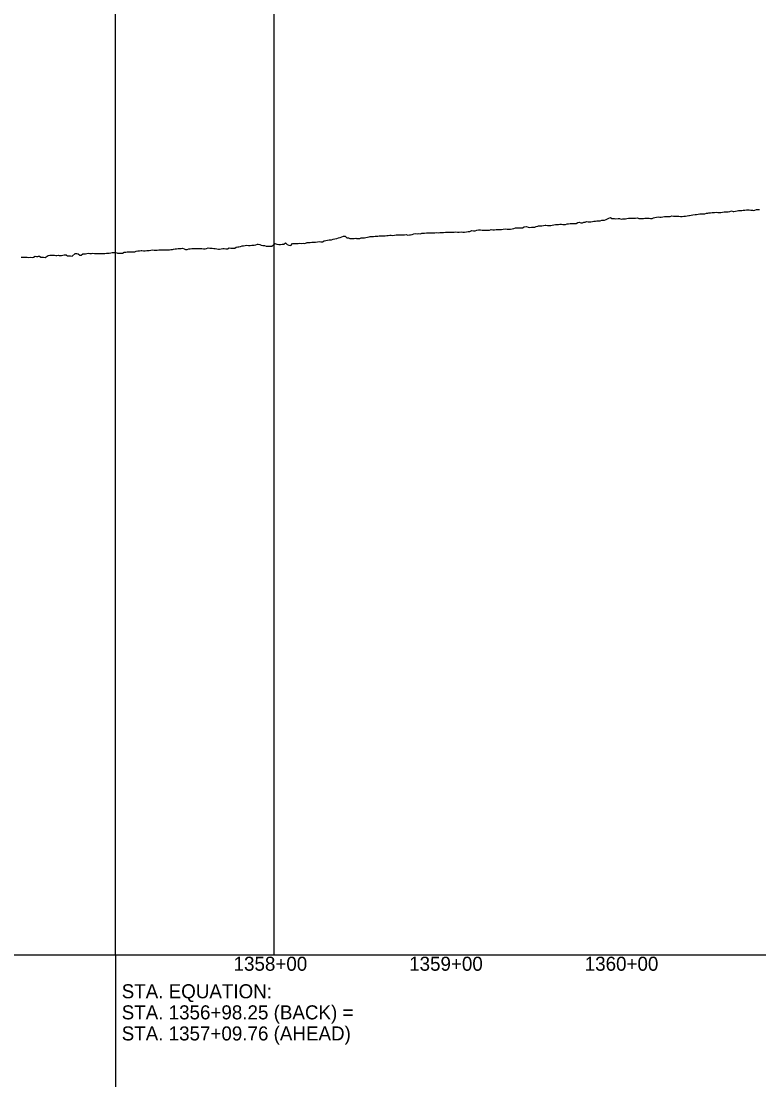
# Model space of a CAD drawing. Extents: x -3793 to 50787, y -1075 to 6138.
# Drawn here: x 23037 to 23458, y 925 to 1532 of the extents above; entities that cross this region are included whole.
import ezdxf

# ---------------------------------------------------------------- set-up
doc = ezdxf.new("R2010")
doc.units = 0
for name, color, linetype in [('RD_DDB_Profile_EX', 7, 'Continuous'), ('RD_DDB_StaTX', 7, 'Continuous'), ('RD_GPK_Profile_Cell', 7, 'Continuous'), ('RD_Sketch10', 7, 'Continuous')]:
    doc.layers.add(name, color=color, linetype=linetype)

msp = doc.modelspace()

# ---------------------------------------------------------------- linework, layer by layer
at = {"layer": 'RD_DDB_Profile_EX'}
for points in [[(23361.985197, 1417.3041), (23362.819473, 1417.52427), (23363.646848, 1417.778995), (23364.475884, 1417.785315), (23365.28634, 1417.834445), (23366.337166, 1417.928085), (23367.21826, 1417.97948), (23368.087529, 1418.33293), (23368.949662, 1418.341585), (23369.758275, 1418.355265), (23370.583578, 1418.68608), (23371.395387, 1419.094505), (23372.211442, 1419.381055), (23373.011772, 1419.827165), (23373.817492, 1419.348885), (23374.612576, 1419.231665), (23375.402067, 1419.19784), (23376.188405, 1419.081725), (23377.426179, 1419.28162), (23378.27516, 1419.15967), (23379.124616, 1418.949465), (23379.97411, 1418.98345), (23380.820667, 1419.14328), (23381.676484, 1419.116395), (23382.462579, 1419.347105), (23383.256085, 1419.417335), (23384.04685, 1419.4096), (23384.850916, 1419.403355), (23385.654519, 1419.476135), (23386.47026, 1419.47007), (23387.291597, 1419.463965), (23388.403963, 1419.611605), (23389.257615, 1419.16685), (23390.124793, 1419.20032), (23391.000348, 1419.229255), (23391.870034, 1419.34819), (23392.613013, 1419.413865), (23393.427129, 1419.52711), (23394.247182, 1419.43482), (23395.065582, 1419.5051), (23395.898434, 1419.328745), (23396.737431, 1419.31815), (23397.577204, 1419.640495), (23398.429464, 1419.88366), (23399.29502, 1420.03826), (23400.223946, 1420.11973), (23401.116462, 1420.064605), (23402.013689, 1420.098985), (23402.90818, 1420.26611), (23403.815519, 1420.39156), (23404.727688, 1420.472395), (23405.638987, 1420.41503), (23406.561531, 1420.35974), (23407.121179, 1420.41184), (23408.056948, 1420.81535), (23408.985728, 1420.520715), (23409.358117, 1420.53433), (23410.26719, 1420.52274), (23411.181336, 1420.557115), (23412.091552, 1420.496445), (23413.01659, 1420.392), (23413.939025, 1420.423335), (23414.875159, 1420.5511), (23415.816598, 1420.632845), (23416.763387, 1420.808815), (23417.690038, 1420.909855), (23418.090186, 1420.95557), (23419.040532, 1421.201775), (23419.992437, 1421.25172), (23421.232933, 1421.448775), (23422.165707, 1421.543985), (23423.095055, 1421.690645), (23424.024382, 1421.831815), (23424.947742, 1421.88504), (23425.874703, 1421.986665), (23426.797604, 1421.988635), (23427.710786, 1422.31734), (23428.630305, 1422.31911), (23429.127343, 1422.40099), (23430.065951, 1422.549675), (23431.005896, 1422.64574), (23431.939986, 1422.74697), (23432.308468, 1422.74355), (23433.223862, 1422.79629), (23434.137659, 1422.752845), (23435.047068, 1422.714545), (23435.957447, 1422.716675), (23436.860919, 1422.950505), (23437.767902, 1423.088395), (23438.67134, 1423.052015), (23439.564729, 1423.05851), (23440.16747, 1423.101965), (23441.096005, 1423.150465), (23442.019877, 1423.527635), (23442.945828, 1423.25243), (23443.391839, 1423.271795), (23444.29041, 1423.413225), (23445.185358, 1423.687925), (23446.079712, 1423.8236), (23446.968732, 1423.82978), (23447.859697, 1423.831605)], [(23447.859697, 1423.831605), (23448.742839, 1423.92652), (23449.630439, 1424.061345), (23450.507751, 1424.111285), (23451.205385, 1424.178975), (23452.119277, 1424.094515), (23453.042455, 1423.96233), (23453.951345, 1423.923935), (23454.484488, 1423.88702), (23455.364625, 1424.02036), (23456.242243, 1424.28883), (23457.118984, 1424.29047), (23457.990702, 1424.33961)], [(23269.226249, 1411.08912), (23270.163839, 1411.12782), (23271.106661, 1411.02468), (23272.050887, 1411.0201), (23272.99498, 1411.10432), (23273.953117, 1411.238925), (23274.908918, 1411.186835), (23275.876587, 1411.27432), (23277.090584, 1411.24348), (23278.061054, 1411.23327), (23279.031348, 1411.471375), (23280.147023, 1411.524495), (23281.10904, 1411.51366), (23282.064664, 1411.408015), (23283.037415, 1411.39678), (23284.015949, 1411.532185), (23284.993828, 1411.575445), (23285.982655, 1411.515495), (23286.977406, 1411.504465), (23288.049255, 1411.646965), (23289.036702, 1411.541365), (23290.026996, 1411.50014), (23291.074845, 1411.70138), (23292.064806, 1411.758765), (23293.052629, 1411.908785), (23294.039233, 1412.452105), (23295.019747, 1412.26232), (23296.002482, 1412.264375), (23296.976285, 1412.61396), (23297.955178, 1412.762555), (23299.066121, 1412.781355), (23300.051111, 1412.63612), (23301.03122, 1412.64334), (23302.132287, 1412.56206), (23303.108215, 1412.56454), (23304.08126, 1412.669865), (23305.05328, 1412.91453), (23306.019535, 1412.873775), (23306.987674, 1412.876045), (23307.947199, 1412.931915), (23308.911486, 1412.934145), (23310.097128, 1412.900925), (23311.069796, 1413.006445), (23312.04319, 1413.105965), (23313.197266, 1413.41718), (23314.158084, 1413.22827), (23315.116358, 1413.23675), (23316.073258, 1413.23925), (23317.024724, 1413.295275), (23317.977735, 1413.630645), (23318.929532, 1413.87053), (23319.871605, 1413.877575), (23320.81955, 1413.97445), (23321.130994, 1413.99885), (23322.092926, 1414.006725), (23323.055333, 1414.00905), (23324.012282, 1414.54395), (23325.215344, 1414.613275), (23326.158282, 1414.24526), (23327.099499, 1414.200805), (23328.03949, 1414.25015), (23328.972935, 1414.30515), (23329.909039, 1414.401025), (23330.827586, 1414.74039), (23331.754345, 1414.982235), (23332.177649, 1414.9983), (23333.12585, 1415.052775), (23334.076749, 1415.161695), (23335.01733, 1415.30981), (23335.962759, 1415.41282), (23336.316842, 1415.40535), (23337.233589, 1415.233435), (23338.154674, 1415.24225), (23339.06181, 1415.339335), (23339.960073, 1415.530515), (23340.864772, 1415.718475), (23341.757907, 1415.81365), (23342.652579, 1415.820615), (23343.526941, 1415.873865), (23344.186769, 1415.953845), (23345.116221, 1416.00881), (23346.033385, 1415.83171), (23346.950361, 1415.799925), (23347.455285, 1415.84939), (23348.338228, 1416.16409), (23349.226221, 1416.216895), (23350.097522, 1416.402365), (23350.966749, 1416.36489), (23351.838936, 1416.32985), (23352.692763, 1416.470025), (23353.553977, 1416.478005), (23354.405421, 1416.99985), (23355.258429, 1417.08026), (23356.161494, 1416.86899), (23357.054218, 1416.87529), (23357.951727, 1417.195815), (23358.605, 1417.232465), (23359.454851, 1417.53412), (23360.299485, 1417.374685), (23361.148556, 1417.340335), (23361.985197, 1417.3041)], [(23177.024442, 1403.483255), (23177.968343, 1403.48086), (23178.91346, 1403.472745), (23180.10183, 1403.464805), (23182.024351, 1404.99128), (23182.989393, 1404.652135), (23183.297573, 1404.6659), (23184.237743, 1404.419525), (23185.189415, 1404.36924), (23186.136211, 1404.69386), (23187.06569, 1404.68557), (23188.017213, 1405.39039), (23188.987441, 1404.370435), (23189.952331, 1404.113105), (23191.068656, 1403.8566), (23192.048718, 1404.962445), (23193.028689, 1405.002705), (23194.141772, 1405.043645), (23195.112095, 1405.033875), (23196.085378, 1405.210795), (23197.066217, 1405.053025), (23198.054594, 1405.18155), (23199.046142, 1405.07243), (23200.24709, 1405.54015), (23201.043258, 1405.50651), (23202.026258, 1405.622515), (23203.061566, 1405.832765), (23204.061057, 1405.800605), (23205.053661, 1405.768665), (23206.127486, 1405.92646), (23207.120633, 1406.18697), (23208.095619, 1406.00032), (23209.071949, 1406.06527), (23210.035293, 1406.60349), (23210.995186, 1406.713025), (23211.94712, 1406.95865), (23212.890945, 1407.06569), (23214.130349, 1407.163485), (23215.101207, 1407.467105), (23216.060477, 1407.665875), (23217.288864, 1407.79765), (23218.240629, 1408.225145), (23219.175124, 1408.51139), (23220.113953, 1408.84076), (23221.034251, 1409.16868), (23221.960417, 1409.125295), (23222.866828, 1408.25752), (23223.780594, 1408.263045), (23224.673417, 1407.81458), (23225.209235, 1407.892915), (23226.154118, 1407.85589), (23227.082518, 1407.96108), (23228.018387, 1407.97053), (23228.461621, 1407.951465), (23229.364047, 1407.9174), (23230.269773, 1407.926015), (23231.167222, 1408.160725), (23232.052009, 1408.21066), (23232.934485, 1408.26619), (23233.808882, 1408.447325), (23234.676718, 1408.632495), (23235.54093, 1408.811505), (23236.29927, 1408.96833), (23237.214453, 1408.98247), (23238.118182, 1408.94409), (23239.02255, 1409.228355), (23239.918756, 1409.23471), (23240.510992, 1409.197945), (23241.377066, 1409.46468), (23242.228438, 1409.384625), (23243.079345, 1409.38612), (23243.931867, 1409.463785), (23244.79031, 1409.45654), (23245.64134, 1409.493745), (23246.511073, 1409.615525), (23247.335192, 1409.70131), (23248.232243, 1409.69229), (23249.130757, 1409.59723), (23250.035764, 1409.723725), (23250.945336, 1409.94162), (23251.501118, 1409.90239), (23252.360738, 1409.895215), (23253.224955, 1409.934955), (23254.095818, 1410.01523), (23254.9658, 1409.962815), (23255.844047, 1409.959125), (23256.733755, 1410.08446), (23257.630151, 1409.723395), (23258.522003, 1409.941155), (23259.20349, 1410.021895), (23260.124033, 1410.104305), (23261.049454, 1410.51138), (23261.974594, 1410.645955), (23262.908691, 1410.59106), (23263.841211, 1410.62703), (23264.785924, 1410.618535), (23265.725667, 1410.848325), (23266.121222, 1410.886385), (23267.073181, 1410.924475), (23268.292732, 1411.046545), (23269.226249, 1411.08912)], [(23092.38, 1399.59565), (23092.873565, 1399.49575), (23093.760557, 1399.496395), (23094.657617, 1399.583115), (23095.116348, 1399.55324), (23096.038653, 1400.14917), (23096.961699, 1400.146835), (23097.885486, 1400.236655), (23098.512022, 1400.274195), (23099.404285, 1400.36459), (23100.303023, 1400.317295), (23101.202698, 1400.269955), (23102.103313, 1400.357485), (23102.996408, 1400.627875), (23103.898316, 1400.80562), (23104.801167, 1400.848495), (23105.704961, 1400.9815), (23106.130055, 1400.991885), (23107.057009, 1400.804635), (23107.975854, 1400.80517), (23108.903814, 1401.080665), (23109.498431, 1401.114595), (23110.402759, 1401.11236), (23111.308009, 1401.24589), (23112.214183, 1401.42484), (23113.113452, 1401.153695), (23114.020899, 1401.15148), (23114.929273, 1401.28522), (23115.838575, 1401.37375), (23116.623228, 1401.330905), (23117.486248, 1401.33134), (23118.355036, 1401.329525), (23119.225078, 1401.327705), (23120.096376, 1401.456445), (23120.968933, 1401.498265), (23121.833539, 1401.498675), (23122.707831, 1401.54055), (23123.583389, 1401.62609), (23124.129303, 1401.714755), (23125.042951, 1401.940665), (23125.948591, 1401.89555), (23126.863495, 1402.12164), (23127.602143, 1402.12277), (23128.479529, 1402.25266), (23129.358142, 1402.33878), (23130.237985, 1401.897245), (23131.11147, 1401.677865), (23131.993008, 1401.631675), (23132.875783, 1402.02577), (23133.759795, 1402.067895), (23134.645048, 1402.15417), (23135.143128, 1402.215285), (23136.054415, 1402.124065), (23136.974341, 1402.12175), (23137.895167, 1402.165365), (23138.584648, 1402.156415), (23139.471309, 1402.198635), (23140.351535, 1402.1469), (23141.242043, 1401.96665), (23142.133764, 1401.919795), (23143.023367, 1402.135135), (23143.918973, 1402.49039), (23144.815377, 1402.30463), (23145.714899, 1402.302545), (23146.147126, 1402.34284), (23147.076137, 1402.201275), (23148.002933, 1402.14643), (23148.9348, 1402.050955), (23149.866589, 1401.856075), (23150.425681, 1401.805935), (23151.330844, 1401.894245), (23152.237213, 1402.254555), (23153.139684, 1402.247905), (23154.049918, 1402.06414), (23154.961369, 1401.92561), (23155.873271, 1402.510735), (23156.788626, 1402.326485), (23157.15028, 1402.403195), (23158.085605, 1402.34764), (23159.027293, 1402.439075), (23159.969875, 1402.859745), (23160.912128, 1403.181565), (23161.385928, 1403.18265), (23162.306315, 1403.272615), (23163.221042, 1403.727095), (23164.14527, 1403.771495), (23165.070709, 1403.908375), (23165.994802, 1404.041675), (23166.92412, 1403.90106), (23167.855004, 1403.895385), (23168.78823, 1404.033135), (23169.095507, 1404.109955), (23170.047602, 1404.155165), (23170.998053, 1404.290205), (23171.952995, 1404.668935), (23172.343167, 1404.628545), (23173.26958, 1404.529265), (23174.20721, 1404.011815), (23175.146044, 1403.82211), (23176.081755, 1403.9088), (23177.024442, 1403.483255)], [(23037.474578, 1397.31322), (23038.278479, 1397.182015), (23039.385147, 1397.188885), (23040.020793, 1397.18093), (23040.868785, 1397.2128), (23041.720074, 1397.11711), (23042.922017, 1397.1845), (23043.717857, 1397.13325), (23044.529838, 1397.32701), (23045.333393, 1397.721675), (23046.141085, 1397.671445), (23046.952947, 1397.62096), (23047.362846, 1397.716295), (23047.777142, 1397.81296), (23048.597635, 1397.31249), (23049.422147, 1397.220225), (23050.181269, 1397.203765), (23051.051145, 1397.112045), (23052.799874, 1398.1774), (23053.836865, 1398.31123), (23054.660464, 1398.38447), (23055.488059, 1398.29082), (23056.410801, 1398.287915), (23057.071108, 1398.212695), (23057.744236, 1398.243125), (23058.419939, 1398.368565), (23059.097739, 1398.22449), (23059.781797, 1398.18199), (23060.472202, 1398.242475), (23061.178143, 1398.370435), (23061.882566, 1398.50213), (23062.96586, 1398.54467), (23063.318244, 1398.33223), (23063.859295, 1398.0064), (23064.749628, 1398.062675), (23065.598209, 1398.00958)], [(23065.598209, 1398.00958), (23066.450318, 1397.827115), (23068.172495, 1399.316255), (23069.035927, 1399.265305), (23069.902981, 1399.214135), (23070.774988, 1398.472165), (23071.295942, 1398.464775), (23071.657776, 1398.45992), (23072.534668, 1399.062625), (23073.093052, 1399.115175), (23073.997841, 1399.1519), (23074.905269, 1399.279605), (23075.824799, 1399.45029), (23076.533935, 1399.42147), (23077.416843, 1399.41904), (23078.294677, 1399.5), (23079.273641, 1399.40441), (23080.060284, 1399.36527), (23080.947985, 1399.36309), (23081.836656, 1399.36091), (23082.726301, 1399.314375), (23083.61692, 1399.31217), (23084.109029, 1399.337665), (23085.018517, 1399.338245), (23085.936759, 1399.564915), (23086.855752, 1399.51678), (23087.518965, 1399.59758), (23088.410534, 1399.72874), (23089.296323, 1399.95228), (23090.189202, 1399.949855), (23091.083034, 1399.947425), (23091.977821, 1399.67705), (23092.38, 1399.59565)]]:
    msp.add_lwpolyline(points, dxfattribs=at)
at = {"layer": 'RD_GPK_Profile_Cell'}
msp.add_line((1000, 1000), (46600, 1000), dxfattribs=at)
at = {"layer": 'RD_Sketch10'}
for p, q in [((23091.2, 1000), (23091.2, 2138.027692)), ((23181.44, 1000), (23181.44, 2138.027692)), ((23091.2, 1000), (23091.2, 925))]:
    msp.add_line(p, q, dxfattribs=at)

# ---------------------------------------------------------------- texts
at = {"layer": 'RD_DDB_StaTX'}
for s, p in [('1358+00', (23158.415471, 991)), ('1359+00', (23258.415471, 991)), ('1360+00', (23358.415471, 991))]:
    msp.add_text(s, height=8, dxfattribs=at).set_placement(p)
at = {"layer": 'RD_Sketch10'}
for s, p in [('STA. EQUATION:', (23094.677944, 975.320197)), ('STA. 1356+98.25 (BACK) =', (23094.677944, 963.320197)), ('STA. 1357+09.76 (AHEAD)', (23094.677944, 951.320197))]:
    msp.add_text(s, height=8, dxfattribs=at).set_placement(p)

doc.saveas('drawing.dxf')
